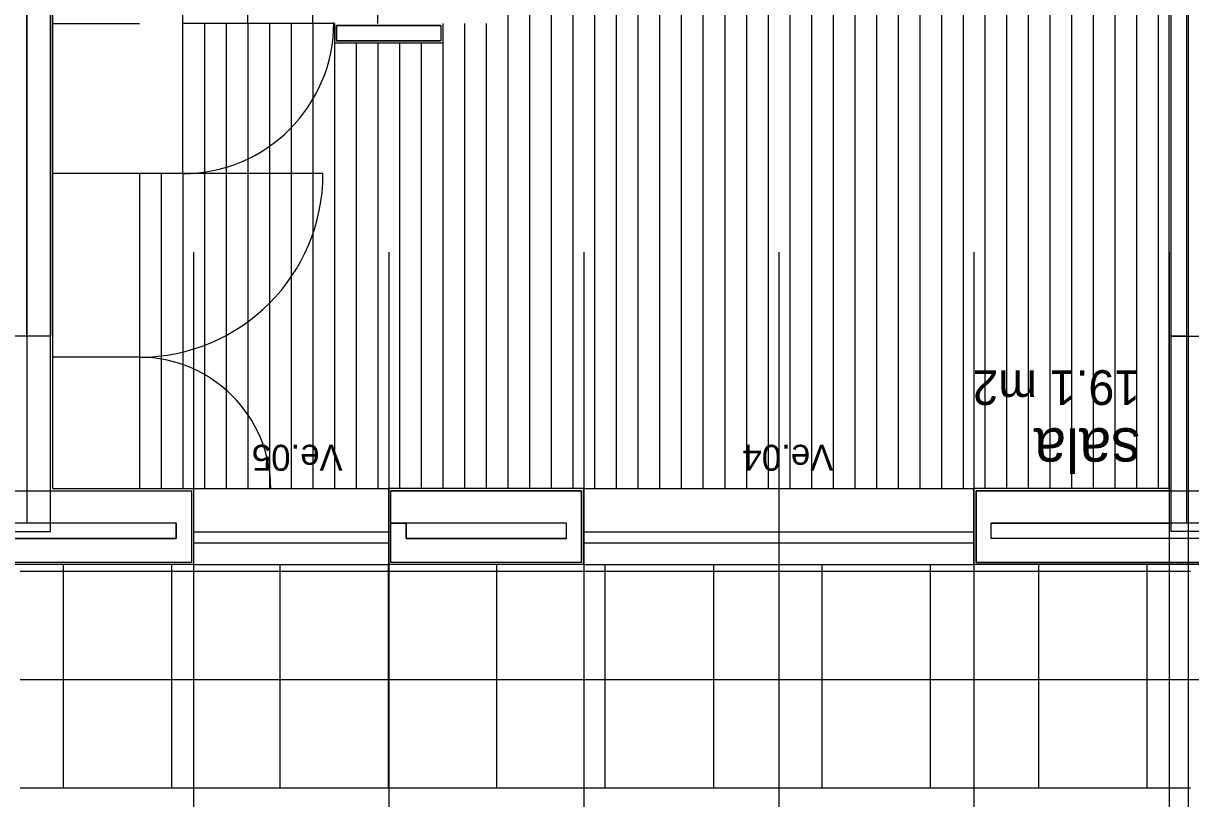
# Model space of a CAD drawing. Extents: x 1248 to 1356, y -443 to -224.
# Drawn here: x 1340.11 to 1345.49, y -248 to -244.43 of the extents above; entities that cross this region are included whole.
import ezdxf

# ---------------------------------------------------------------- set-up
doc = ezdxf.new("R2010")
doc.units = 0
for name, color, linetype in [('corte', 7, 'Continuous'), ('estereoctomias', 7, 'Continuous'), ('Level 1', 7, 'Continuous'), ('Level 10', 7, 'Continuous'), ('Level 13', 7, 'Continuous'), ('Level 2', 7, 'Continuous'), ('Level 3', 7, 'Continuous'), ('Level 4', 7, 'Continuous'), ('Level 40', 7, 'Continuous'), ('Level 60', 7, 'Continuous'), ('revestimentos', 7, 'Continuous'), ('vermelhos-cont', 7, 'Continuous'), ('vermelhos-tracej', 7, 'Continuous')]:
    doc.layers.add(name, color=color, linetype=linetype)

msp = doc.modelspace()

# ---------------------------------------------------------------- linework, layer by layer
at = {"layer": 'corte'}
for p, q in [((1345.474, -240.354), (1345.474, -246.734)), ((1340.814, -246.734), (1339.1733, -246.734)), ((1342.614, -246.734), (1341.874, -246.734)), ((1346.2137, -246.734), (1344.574, -246.734)), ((1340.814, -246.804), (1339.1733, -246.804)), ((1342.614, -246.804), (1341.874, -246.804)), ((1346.2137, -246.804), (1344.574, -246.804)), ((1340.884, -246.914), (1339.1033, -246.914)), ((1342.684, -246.914), (1341.804, -246.914)), ((1346.2837, -246.914), (1344.504, -246.914))]:
    msp.add_line(p, q, dxfattribs=at)
for points in [[(1340.2333, -245.8713), (1340.0033, -245.8713), (1340.0033, -246.7713), (1340.2333, -246.7713)], [(1345.404, -245.8713), (1345.634, -245.8713), (1345.634, -246.7713), (1345.404, -246.7713)]]:
    msp.add_lwpolyline(points, close=True, dxfattribs=at)
at = {"layer": 'estereoctomias'}
for points in [[(1340.2333, -245.8713), (1340.124, -245.8713), (1340.124, -243.0713), (1340.234, -243.0713), (1340.234, -245.8713)], [(1345.404, -245.8713), (1345.404, -243.0713), (1345.474, -243.0713), (1345.474, -245.8713)], [(1342.034, -244.4379), (1342.034, -244.5079), (1341.554, -244.5079), (1341.554, -244.4379)], [(1340.2333, -246.584), (1340.884, -246.584), (1340.884, -246.914), (1339.1033, -246.914), (1339.1033, -246.584), (1340.0033, -246.584), (1340.0033, -246.734), (1339.1733, -246.734), (1339.1733, -246.804), (1340.814, -246.804), (1340.814, -246.734), (1340.2333, -246.734)], [(1342.684, -246.584), (1342.684, -246.914), (1341.804, -246.914), (1341.804, -246.734), (1341.874, -246.734), (1341.874, -246.804), (1342.614, -246.804), (1342.614, -246.734), (1341.804, -246.734), (1341.804, -246.584)], [(1346.2137, -246.734), (1346.2137, -246.804), (1344.574, -246.804), (1344.574, -246.734), (1345.404, -246.734), (1345.404, -246.584), (1344.504, -246.584), (1344.504, -246.914), (1346.2837, -246.914), (1346.2837, -246.584), (1345.634, -246.584), (1345.634, -246.734)]]:
    msp.add_lwpolyline(points, close=True, dxfattribs=at)
at = {"layer": 'Level 1'}
for p, q in [((1340.124, -240.304), (1340.124, -246.734)), ((1345.404, -246.584), (1345.404, -240.424)), ((1340.234, -246.584), (1340.234, -241.934)), ((1342.034, -244.4379), (1341.554, -244.4379)), ((1341.554, -244.4379), (1341.554, -244.5079)), ((1342.034, -244.4379), (1342.034, -244.5079)), ((1341.554, -244.5079), (1342.034, -244.5079)), ((1339.1033, -246.584), (1340.884, -246.584)), ((1340.884, -246.584), (1340.884, -246.914)), ((1342.684, -246.584), (1341.804, -246.584)), ((1341.804, -246.914), (1341.804, -246.584)), ((1342.684, -246.914), (1342.684, -246.584)), ((1344.504, -246.584), (1346.2837, -246.584)), ((1344.504, -246.914), (1344.504, -246.584)), ((1340.814, -246.734), (1340.814, -246.804)), ((1341.874, -246.804), (1341.874, -246.734)), ((1342.614, -246.804), (1342.614, -246.734)), ((1344.574, -246.804), (1344.574, -246.734))]:
    msp.add_line(p, q, dxfattribs=at)
at = {"layer": 'Level 10'}
for p, q in [((1342.344, -240.434), (1342.344, -246.574)), ((1342.444, -240.434), (1342.444, -246.574)), ((1342.544, -240.434), (1342.544, -246.574)), ((1342.644, -240.434), (1342.644, -246.574)), ((1342.744, -240.434), (1342.744, -246.574)), ((1342.844, -240.434), (1342.844, -246.574)), ((1341.144, -244.428), (1341.144, -242.024)), ((1341.444, -244.428), (1341.444, -242.024)), ((1341.744, -244.428), (1341.744, -242.024)), ((1342.944, -242.224), (1342.944, -246.574)), ((1343.044, -242.224), (1343.044, -246.574)), ((1343.144, -242.224), (1343.144, -246.574)), ((1343.244, -242.224), (1343.244, -246.574)), ((1343.344, -242.224), (1343.344, -246.574)), ((1343.444, -242.224), (1343.444, -246.574)), ((1343.544, -242.224), (1343.544, -246.574)), ((1343.644, -242.224), (1343.644, -246.574)), ((1343.744, -242.224), (1343.744, -246.574)), ((1343.844, -242.224), (1343.844, -246.574)), ((1343.944, -242.224), (1343.944, -246.574)), ((1344.044, -242.224), (1344.044, -246.574)), ((1344.144, -242.224), (1344.144, -246.574)), ((1344.244, -242.224), (1344.244, -246.574)), ((1344.344, -242.224), (1344.344, -246.574)), ((1344.444, -242.224), (1344.444, -246.574)), ((1344.544, -242.224), (1344.544, -246.574)), ((1344.644, -242.224), (1344.644, -246.574)), ((1344.744, -242.224), (1344.744, -246.574)), ((1344.844, -242.224), (1344.844, -246.574)), ((1344.944, -242.224), (1344.944, -246.574)), ((1345.044, -242.224), (1345.044, -246.574)), ((1345.144, -242.224), (1345.144, -246.574)), ((1345.244, -242.224), (1345.244, -246.574)), ((1345.344, -242.224), (1345.344, -246.574)), ((1341.544, -244.428), (1340.844, -244.428)), ((1340.944, -244.428), (1340.944, -246.574)), ((1341.044, -244.428), (1341.044, -246.574)), ((1341.144, -244.428), (1341.144, -246.574)), ((1341.244, -244.428), (1341.244, -246.574)), ((1341.344, -244.428), (1341.344, -246.574)), ((1341.444, -244.428), (1341.444, -246.574)), ((1342.144, -244.4279), (1342.144, -246.574)), ((1342.244, -244.4279), (1342.244, -246.574)), ((1341.544, -244.5179), (1341.544, -246.574)), ((1341.644, -244.5179), (1341.644, -246.574)), ((1341.744, -244.5179), (1341.744, -246.574)), ((1341.844, -244.5179), (1341.844, -246.574)), ((1341.944, -244.5179), (1341.944, -246.574)), ((1342.044, -244.5179), (1342.044, -246.574)), ((1340.744, -245.121), (1340.744, -246.574)), ((1340.844, -245.121), (1340.844, -246.574)), ((1340.0933, -246.954), (1345.4933, -246.954)), ((1340.2933, -247.954), (1340.2933, -246.924)), ((1340.7933, -247.954), (1340.7933, -246.924)), ((1341.2933, -247.954), (1341.2933, -246.924)), ((1341.7933, -247.954), (1341.7933, -246.924)), ((1342.2933, -247.954), (1342.2933, -246.924)), ((1342.7933, -247.954), (1342.7933, -246.924)), ((1343.2933, -247.954), (1343.2933, -246.924)), ((1343.7933, -247.954), (1343.7933, -246.924)), ((1344.2933, -247.954), (1344.2933, -246.924)), ((1344.7933, -247.954), (1344.7933, -246.924)), ((1345.2933, -247.954), (1345.2933, -246.924)), ((1340.0933, -247.454), (1350.724, -247.454)), ((1340.0933, -247.954), (1345.4933, -247.954))]:
    msp.add_line(p, q, dxfattribs=at)
at = {"layer": 'Level 13'}
for p, q in [((1340.844, -245.121), (1340.844, -242.024)), ((1340.844, -245.121), (1340.244, -245.121)), ((1340.644, -245.121), (1340.644, -246.574))]:
    msp.add_line(p, q, dxfattribs=at)
at = {"layer": 'Level 2'}
for p, q in [((1340.894, -246.574), (1341.794, -246.574)), ((1342.694, -246.574), (1344.494, -246.574)), ((1340.894, -246.774), (1341.794, -246.774)), ((1342.694, -246.774), (1344.494, -246.774)), ((1340.894, -246.824), (1341.794, -246.824)), ((1342.694, -246.824), (1344.494, -246.824)), ((1340.894, -246.924), (1341.794, -246.924)), ((1342.694, -246.924), (1344.494, -246.924))]:
    msp.add_line(p, q, dxfattribs=at)
at = {"layer": 'Level 3'}
msp.add_line((1340.644, -245.968), (1340.244, -245.968), dxfattribs=at)
at = {"layer": 'Level 4'}
for p, q in [((1340.244, -244.428), (1340.644, -244.428)), ((1341.491, -245.121), (1340.644, -245.121))]:
    msp.add_line(p, q, dxfattribs=at)
for centre, radius, start, end in [((1340.844, -244.424), 0.697, 270, 0), ((1340.644, -245.121), 0.847, 270, 0), ((1340.644, -246.574), 0.606, 0, 90)]:
    msp.add_arc(centre, radius, start, end, dxfattribs=at)
at = {"layer": 'revestimentos'}
for p, q in [((1345.394, -246.574), (1345.394, -240.434)), ((1340.244, -246.574), (1340.244, -242.024)), ((1341.544, -244.4279), (1341.544, -244.5179)), ((1342.044, -244.4279), (1342.044, -244.5179)), ((1341.544, -244.5179), (1342.044, -244.5179)), ((1340.244, -246.574), (1340.894, -246.574)), ((1340.894, -246.574), (1340.894, -246.924)), ((1341.794, -246.924), (1341.794, -246.574)), ((1342.694, -246.574), (1341.794, -246.574)), ((1342.694, -246.924), (1342.694, -246.574)), ((1345.394, -246.574), (1344.494, -246.574)), ((1344.494, -246.924), (1344.494, -246.574)), ((1340.894, -246.924), (1339.0933, -246.924)), ((1342.694, -246.924), (1341.794, -246.924)), ((1346.2937, -246.924), (1344.494, -246.924))]:
    msp.add_line(p, q, dxfattribs=at)
at = {"layer": 'vermelhos-cont'}
msp.add_line((1345.484, -250.7923), (1345.484, -229.6198), dxfattribs=at)
at = {"layer": 'vermelhos-tracej'}
for p, q in [((1340.894, -245.4838), (1340.894, -250.4459)), ((1341.794, -245.4838), (1341.794, -250.4459)), ((1342.694, -245.4838), (1342.694, -250.4459)), ((1343.594, -245.4838), (1343.594, -250.4459)), ((1344.494, -245.4838), (1344.494, -250.4459)), ((1345.394, -245.4838), (1345.394, -250.4459))]:
    msp.add_line(p, q, dxfattribs=at)

# ---------------------------------------------------------------- texts
at = {"layer": 'Level 40'}
for s, p in [('Ve.05', (1341.582, -246.3717)), ('Ve.04', (1343.8453, -246.3717))]:
    msp.add_text(s, height=0.12, rotation=180, dxfattribs=at).set_placement(p)
at = {"layer": 'Level 60'}
for s, height, p in [('19.1 m2', 0.16, (1345.2607, -246.0279)), ('sala', 0.2, (1345.2607, -246.2957))]:
    msp.add_text(s, height=height, rotation=180, dxfattribs=at).set_placement(p)

doc.saveas('drawing.dxf')
